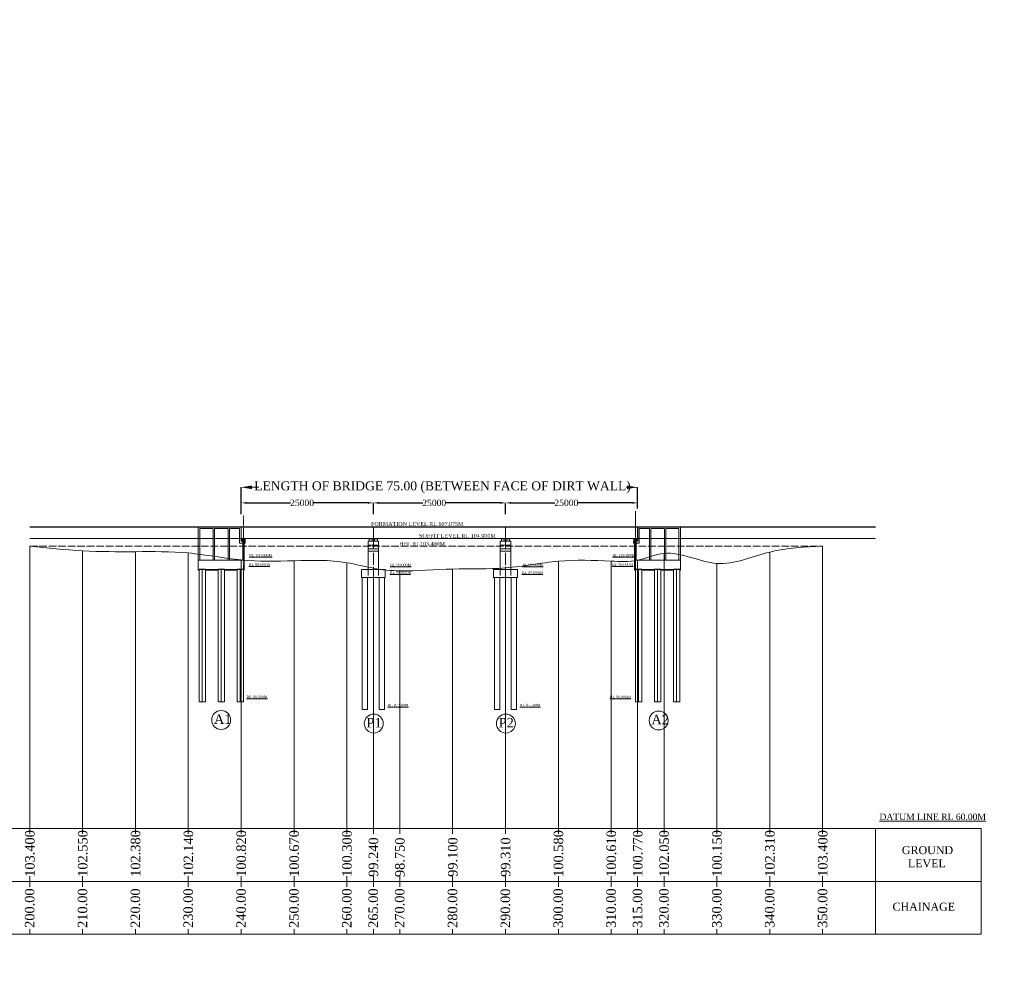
# Model space of a CAD drawing. Header units: millimetres. Extents: x -20950785 to 389010297, y -11535949 to 14056629.
# Tile 519 of 654: x 18580727 to 18766999, y -1792070 to -1612044. Entities that reach past the tile are written whole.
import ezdxf

# ---------------------------------------------------------------- set-up
doc = ezdxf.new("R2010")
doc.units = ezdxf.units.MM
doc.header["$LTSCALE"] = 60
doc.header["$MEASUREMENT"] = 0
doc.linetypes.add('ACAD_ISO02W100', pattern=[15, 12, -3])
doc.linetypes.add('CENTER2', pattern=[28.575, 19.05, -3.175, 3.175, -3.175])
doc.layers.add('TEXT', color=7, linetype='Continuous')
doc.dimstyles.get("Standard").update_dxf_attribs({"dimtxt": 400, "dimasz": 215, "dimexe": 0.18, "dimexo": 0.0625, "dimgap": 0.09, "dimtad": 0, "dimtih": 1, "dimtoh": 1, "dimdec": 0, "dimzin": 4, "dimdsep": 46, "dimtxsty": 'Standard', "dimblk": 'OPEN90', "dimcen": 0, "dimadec": 0, "dimazin": 1, "dimtfac": 1, "dimtdec": 0, "dimtix": 1, "dimtofl": 0, "dimtmove": 0, "dimatfit": 3, "dimldrblk": 'OPEN30', "dimfxl": 1, "dimtolj": 1, "dimtzin": 0, "dimarcsym": 0})

# ---------------------------------------------------------------- blocks, each defined once
blk = doc.blocks.new('*D3317')
at = {"color": 0, "linetype": 'Continuous', "lineweight": -2, "ltscale": 2, "transparency": 16777216}
for p, q in [((18622650, -1705574), (18622650, -1700508)), ((18697630, -1704491), (18697630, -1700508))]:
    blk.add_line(p, q, dxfattribs=at)
at = {"color": 0, "linetype": 'Continuous', "lineweight": 0, "ltscale": 2, "transparency": 16777216}
for p, q in [((18624650, -1700508), (18625968, -1700508)), ((18695630, -1700508), (18695465, -1700508))]:
    blk.add_line(p, q, dxfattribs=at)
at = {"color": 0, "linetype": 'Continuous', "lineweight": 9, "ltscale": 2, "transparency": 16777216}
for points in [[(18624650, -1700174), (18624650, -1700841), (18622650, -1700508)], [(18695630, -1700174), (18695630, -1700841), (18697630, -1700508)]]:
    blk.add_solid(points, dxfattribs=at)
at = {"layer": 'Defpoints', "color": 0, "linetype": 'Continuous', "lineweight": 9, "ltscale": 2, "transparency": 16777216}
for p in [(18697630, -1700508), (18622650, -1705574), (18697630, -1704492)]:
    blk.add_point(p, dxfattribs=at)
at = {"color": 0, "linetype": 'Continuous', "lineweight": 9, "ltscale": 2, "transparency": 16777216, "insert": (18660716, -1700508), "char_height": 2000, "attachment_point": 5}
blk.add_mtext('\\A1;{\\fTimes New Roman|b0|i0|c0|p18;\\H0.85x;\\C256;LENGTH OF BRIDGE 75.00 (BETWEEN FACE OF DIRT WALL)}', dxfattribs=at)
blk = doc.blocks.new('*D3318')
at = {"color": 0, "linetype": 'Continuous', "lineweight": -2, "ltscale": 2, "transparency": 16777216}
for p, q in [((18647650, -1705574), (18647650, -1703456)), ((18648650, -1703456), (18656986, -1703456)), ((18671650, -1703456), (18661315, -1703456)), ((18672650, -1704922), (18672650, -1703456))]:
    blk.add_line(p, q, dxfattribs=at)
at = {"color": 0, "linetype": 'Continuous', "lineweight": 9, "ltscale": 2, "transparency": 16777216}
for points in [[(18648650, -1703289), (18648650, -1703623), (18647650, -1703456)], [(18671650, -1703289), (18671650, -1703623), (18672650, -1703456)]]:
    blk.add_solid(points, dxfattribs=at)
at = {"layer": 'Defpoints', "color": 0, "linetype": 'Continuous', "lineweight": 9, "ltscale": 2, "transparency": 16777216}
for p in [(18672650, -1703456), (18647650, -1705574), (18672650, -1704923)]:
    blk.add_point(p, dxfattribs=at)
at = {"color": 0, "linetype": 'Continuous', "lineweight": 9, "ltscale": 2, "transparency": 16777216, "insert": (18659150, -1703456), "char_height": 1000, "attachment_point": 5}
blk.add_mtext('\\A1;{\\fTimes New Roman|b0|i0|c0|p18;\\H1.2x;\\C256;25000 }', dxfattribs=at)
blk = doc.blocks.new('*D3319')
at = {"color": 0, "linetype": 'Continuous', "lineweight": -2, "ltscale": 2, "transparency": 16777216}
for p, q in [((18672650, -1705574), (18672650, -1703456)), ((18673650, -1703456), (18681986, -1703456)), ((18696630, -1703456), (18686315, -1703456)), ((18697630, -1704491), (18697630, -1703456))]:
    blk.add_line(p, q, dxfattribs=at)
at = {"color": 0, "linetype": 'Continuous', "lineweight": 9, "ltscale": 2, "transparency": 16777216}
for points in [[(18673650, -1703289), (18673650, -1703623), (18672650, -1703456)], [(18696630, -1703289), (18696630, -1703623), (18697630, -1703456)]]:
    blk.add_solid(points, dxfattribs=at)
at = {"layer": 'Defpoints', "color": 0, "linetype": 'Continuous', "lineweight": 9, "ltscale": 2, "transparency": 16777216}
for p in [(18697630, -1703456), (18672650, -1705574), (18697630, -1704492)]:
    blk.add_point(p, dxfattribs=at)
at = {"color": 0, "linetype": 'Continuous', "lineweight": 9, "ltscale": 2, "transparency": 16777216, "insert": (18684150, -1703456), "char_height": 1000, "attachment_point": 5}
blk.add_mtext('\\A1;{\\fTimes New Roman|b0|i0|c0|p18;\\H1.2x;\\C256;25000 }', dxfattribs=at)
blk = doc.blocks.new('*D3320')
at = {"color": 0, "linetype": 'Continuous', "lineweight": -2, "ltscale": 2, "transparency": 16777216}
for p, q in [((18622650, -1705574), (18622650, -1703456)), ((18623650, -1703456), (18631986, -1703456)), ((18646650, -1703456), (18636315, -1703456)), ((18647650, -1704922), (18647650, -1703456))]:
    blk.add_line(p, q, dxfattribs=at)
at = {"color": 0, "linetype": 'Continuous', "lineweight": 9, "ltscale": 2, "transparency": 16777216}
for points in [[(18623650, -1703289), (18623650, -1703623), (18622650, -1703456)], [(18646650, -1703289), (18646650, -1703623), (18647650, -1703456)]]:
    blk.add_solid(points, dxfattribs=at)
at = {"layer": 'Defpoints', "color": 0, "linetype": 'Continuous', "lineweight": 9, "ltscale": 2, "transparency": 16777216}
for p in [(18647650, -1703456), (18622650, -1705574), (18647650, -1704923)]:
    blk.add_point(p, dxfattribs=at)
at = {"color": 0, "linetype": 'Continuous', "lineweight": 9, "ltscale": 2, "transparency": 16777216, "insert": (18634150, -1703456), "char_height": 1000, "attachment_point": 5}
blk.add_mtext('\\A1;{\\fTimes New Roman|b0|i0|c0|p18;\\H1.2x;\\C256;25000 }', dxfattribs=at)

msp = doc.modelspace()

# ---------------------------------------------------------------- hatches: boundary and pattern name
at = {"linetype": 'Continuous', "lineweight": 9, "ltscale": 2}
h = msp.add_hatch(dxfattribs=at)
h.set_pattern_fill('ANSI31')
h.set_pattern_definition([(45, (6552880.32514, 7491.11486), (-0.0883883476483, 0.0883883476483), [])])
h.paths.add_polyline_path([(18623060.5, -1710170.32), (18622885.5, -1710170.32), (18622885.5, -1710250.32), (18623060.5, -1710250.32)])
h.paths.add_polyline_path([(18623235.5, -1710170.32), (18623060.5, -1710170.32), (18623060.5, -1710250.32), (18623235.5, -1710250.32)])
h = msp.add_hatch(dxfattribs=at)
h.set_pattern_fill('ANSI31')
h.set_pattern_definition([(45, (8299515.49988, -642763.39355), (-0.0883883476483, 0.0883883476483), [])])
h.paths.add_polyline_path([(18647305.5, -1710170.32), (18646955.5, -1710170.32), (18646955.5, -1710250.32), (18647305.5, -1710250.32)])
h = msp.add_hatch(dxfattribs=at)
h.set_pattern_fill('ANSI31')
h.set_pattern_definition([(45, (8300515.49988, -642763.39355), (-0.0883883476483, 0.0883883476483), [])])
h.paths.add_polyline_path([(18648305.5, -1710170.32), (18647955.5, -1710170.32), (18647955.5, -1710250.32), (18648305.5, -1710250.32)])
h = msp.add_hatch(dxfattribs=at)
h.set_pattern_fill('ANSI31')
h.set_pattern_definition([(45, (8324515.49988, -642763.39355), (-0.0883883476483, 0.0883883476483), [])])
h.paths.add_polyline_path([(18672305.5, -1710170.32), (18671955.5, -1710170.32), (18671955.5, -1710250.32), (18672305.5, -1710250.32)])
h = msp.add_hatch(dxfattribs=at)
h.set_pattern_fill('ANSI31')
h.set_pattern_definition([(45, (8325515.49988, -642763.39355), (-0.0883883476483, 0.0883883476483), [])])
h.paths.add_polyline_path([(18673305.5, -1710170.32), (18672955.5, -1710170.32), (18672955.5, -1710250.32), (18673305.5, -1710250.32)])
h = msp.add_hatch(dxfattribs=at)
h.set_pattern_fill('ANSI31')
h.set_pattern_definition([(45, (6627020.32514, 7491.11486), (-0.0883883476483, 0.0883883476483), [])])
h.paths.add_polyline_path([(18697200.5, -1710170.32), (18697375.5, -1710170.32), (18697375.5, -1710250.32), (18697200.5, -1710250.32)])
h.paths.add_polyline_path([(18697025.5, -1710170.32), (18697200.5, -1710170.32), (18697200.5, -1710250.32), (18697025.5, -1710250.32)])
at = {"linetype": 'Continuous', "lineweight": 9}
h = msp.add_hatch(dxfattribs=at)
h.set_pattern_fill('AR-CONC', scale=25, style=0)
h.set_pattern_definition([(50, (18604488.47, -1760123.35), (179.31505, -15.68803), [18.75, -206.25]), (355, (18604488.47, -1760123.35), (-34.6878, 188.048), [15, -165]), (100.4514, (18604503.42, -1760124.66), (144.62735, 172.3599), [15.93505, -175.2855]), (46.1842, (18604488.47, -1760073.35), (266.8103, -41.3798), [28.125, -309.375]), (96.6356, (18604510.7, -1760076.8), (233.6657, 243.5295), [23.9026, -262.9282]), (351.1842, (18604488.47, -1760073.35), (233.6655, 243.5297), [22.5, -247.5]), (21, (18604513.47, -1760085.85), (149.22676, -100.6547), [18.75, -206.25]), (326, (18604513.47, -1760085.85), (60.8288, 181.2875), [15, -165]), (71.4514, (18604525.91, -1760094.24), (210.05566, 80.6326), [15.93505, -175.2855]), (37.5, (18604488.47, -1760123.35), (3.03996, 83.22346), [0, -163, 0, -167.5, 0, -165.625]), (7.5, (18604488.47, -1760123.35), (65.76738, 98.60293), [0, -95.5, 0, -159.25, 0, -63.125]), (327.5, (18604432.72, -1760123.35), (133.45561, -5.63872), [0, -62.5, 0, -195, 0, -258.75]), (317.5, (18604407.72, -1760123.35), (145.79654, 25.02625), [0, -81.25, 0, -129.5, 0, -183.75])])
h.paths.add_polyline_path([(18618260.5, -1716070.32), (18615860.5, -1716070.32), (18615860.5, -1716170.32), (18618260.5, -1716170.32)])
h.paths.add_polyline_path([(18614660.5, -1716070.32), (18614510.5, -1716070.32), (18614510.5, -1716170.32), (18614660.5, -1716170.32)])
h.paths.add_polyline_path([(18621860.5, -1716070.32), (18619460.5, -1716070.32), (18619460.5, -1716170.32), (18621860.5, -1716170.32)])
h.paths.add_polyline_path([(18623210.5, -1716070.32), (18623060.5, -1716070.32), (18623060.5, -1716170.32), (18623210.5, -1716170.32)])
h = msp.add_hatch(dxfattribs=at)
h.set_pattern_fill('AR-CONC', scale=25, style=0)
h.set_pattern_definition([(50, (18640599.47, -1760123.35), (179.31505, -15.68803), [18.75, -206.25]), (355, (18640599.47, -1760123.35), (-34.68783, 188.04803), [15, -165]), (100.4514, (18640614.42, -1760124.66), (144.62735, 172.3599), [15.93505, -175.28553]), (46.1842, (18640599.47, -1760073.35), (266.81026, -41.37975), [28.125, -309.375]), (96.6356, (18640621.7, -1760076.8), (233.6657, 243.5295), [23.9026, -262.92825]), (351.1842, (18640599.47, -1760073.35), (233.6655, 243.52965), [22.5, -247.5]), (21, (18640624.47, -1760085.85), (149.22676, -100.65472), [18.75, -206.25]), (326, (18640624.47, -1760085.85), (60.82883, 181.2875), [15, -165]), (71.4514, (18640636.91, -1760094.24), (210.05566, 80.63262), [15.93505, -175.28553]), (37.5, (18640599.47, -1760123.35), (3.039964, 83.223463), [0, -163, 0, -167.5, 0, -165.625]), (7.5, (18640599.47, -1760123.35), (65.76738, 98.60293), [0, -95.5, 0, -159.25, 0, -63.125]), (327.5, (18640543.72, -1760123.35), (133.45561, -5.63872), [0, -62.5, 0, -195, 0, -258.75]), (317.5, (18640518.72, -1760123.35), (145.79654, 25.02625), [0, -81.25, 0, -129.5, 0, -183.75])])
h.paths.add_polyline_path([(18702000.5, -1716070.32), (18704400.5, -1716070.32), (18704400.5, -1716170.32), (18702000.5, -1716170.32)])
h.paths.add_polyline_path([(18705600.5, -1716070.32), (18705750.5, -1716070.32), (18705750.5, -1716170.32), (18705600.5, -1716170.32)])
h.paths.add_polyline_path([(18698400.5, -1716070.32), (18700800.5, -1716070.32), (18700800.5, -1716170.32), (18698400.5, -1716170.32)])
h.paths.add_polyline_path([(18697050.5, -1716070.32), (18697200.5, -1716070.32), (18697200.5, -1716170.32), (18697050.5, -1716170.32)])

# ---------------------------------------------------------------- linework, layer by layer
at = {"linetype": 'CENTER2', "lineweight": 9}
for p, q in [((18623060.5, -1726515.82), (18623060.5, -1705851.39)), ((18623060.5, -1726615.82), (18623060.5, -1705951.39)), ((18697200.5, -1725715.82), (18697200.5, -1705051.39)), ((18697200.5, -1725815.82), (18697200.5, -1705151.39)), ((18697200.5, -1726515.82), (18697200.5, -1705851.39)), ((18697200.5, -1726615.82), (18697200.5, -1705951.39))]:
    msp.add_line(p, q, dxfattribs=at)
at = {"color": 7, "lineweight": 9, "ltscale": 2}
for p, q in [((18582630.5, -1707995.32), (18742630.5, -1707995.32)), ((18582630.5, -1708070.32), (18742630.5, -1708070.32)), ((18582630.5, -1710170.32), (18742630.5, -1710170.32))]:
    msp.add_line(p, q, dxfattribs=at)
at = {"color": 7, "linetype": 'Continuous', "lineweight": 9}
for p, q in [((18622610.5, -1707995.32), (18614510.5, -1707995.32)), ((18614510.5, -1708070.32), (18614510.5, -1713370.32)), ((18614510.5, -1714270.32), (18614510.5, -1708070.32)), ((18622310.5, -1708070.32), (18614510.5, -1708070.32)), ((18622610.5, -1708070.32), (18622310.5, -1708070.32)), ((18622610.5, -1708070.32), (18622610.5, -1707995.32)), ((18622610.5, -1710670.32), (18622610.5, -1708067.15)), ((18622630.5, -1708070.32), (18622630.5, -1707995.32)), ((18622650.5, -1708070.32), (18622650.5, -1707995.32)), ((18697610.5, -1708070.32), (18697610.5, -1707995.32)), ((18697630.5, -1708070.32), (18697630.5, -1707995.32)), ((18697650.5, -1708070.32), (18697650.5, -1707995.32)), ((18697650.5, -1707995.32), (18705750.5, -1707995.32)), ((18697650.5, -1710670.32), (18697650.5, -1708067.15)), ((18697650.5, -1708070.32), (18697950.5, -1708070.32)), ((18697950.5, -1708070.32), (18705750.5, -1708070.32)), ((18705750.5, -1708070.32), (18705750.5, -1713370.32)), ((18705750.5, -1714270.32), (18705750.5, -1708070.32)), ((18617310.5, -1708320.32), (18614810.5, -1708320.32)), ((18614810.5, -1714270.32), (18614810.5, -1708320.32)), ((18614810.5, -1709382.15), (18614810.5, -1708370.32)), ((18617310.5, -1714270.32), (18617310.5, -1708320.32)), ((18620160.5, -1708320.32), (18617560.5, -1708320.32)), ((18617560.5, -1714270.32), (18617560.5, -1708320.32)), ((18620160.5, -1714270.32), (18620160.5, -1708320.32)), ((18622310.5, -1708320.32), (18620410.5, -1708320.32)), ((18620410.5, -1714270.32), (18620410.5, -1708320.32)), ((18622310.5, -1708320.32), (18622310.5, -1711070.32)), ((18697950.5, -1708320.32), (18699850.5, -1708320.32)), ((18697950.5, -1708320.32), (18697950.5, -1711070.32)), ((18699850.5, -1714270.32), (18699850.5, -1708320.32)), ((18700100.5, -1708320.32), (18702700.5, -1708320.32)), ((18700100.5, -1714270.32), (18700100.5, -1708320.32)), ((18702700.5, -1714270.32), (18702700.5, -1708320.32)), ((18702950.5, -1708320.32), (18705450.5, -1708320.32)), ((18702950.5, -1714270.32), (18702950.5, -1708320.32)), ((18705450.5, -1714270.32), (18705450.5, -1708320.32)), ((18705450.5, -1709382.15), (18705450.5, -1708370.32)), ((18623410.5, -1711070.32), (18622310.5, -1711070.32)), ((18622610.5, -1710670.32), (18622985.5, -1710670.32)), ((18623360.5, -1710250.32), (18622760.5, -1710250.32)), ((18622760.5, -1710250.32), (18622760.5, -1710670.32)), ((18622910.5, -1714270.32), (18622910.5, -1710170.32)), ((18622985.5, -1710670.32), (18623410.5, -1710670.32)), ((18623210.5, -1711970.32), (18623210.5, -1710170.32)), ((18623210.5, -1714300.35), (18623210.5, -1710170.32)), ((18623360.5, -1710670.32), (18623360.5, -1710250.32)), ((18623410.5, -1710670.32), (18623410.5, -1711070.32)), ((18697275.5, -1710670.32), (18696850.5, -1710670.32)), ((18696850.5, -1710670.32), (18696850.5, -1711070.32)), ((18696850.5, -1711070.32), (18697950.5, -1711070.32)), ((18696900.5, -1710670.32), (18696900.5, -1710250.32)), ((18696900.5, -1710250.32), (18697500.5, -1710250.32)), ((18697050.5, -1714270.32), (18697050.5, -1710170.32)), ((18697050.5, -1714270.32), (18697050.5, -1710170.32)), ((18697650.5, -1710670.32), (18697275.5, -1710670.32)), ((18697350.5, -1714270.32), (18697350.5, -1710170.32)), ((18697500.5, -1710250.32), (18697500.5, -1710670.32)), ((18623210.5, -1714270.32), (18614510.5, -1714270.32)), ((18614510.5, -1716070.32), (18614510.5, -1714270.32)), ((18697050.5, -1714270.32), (18705750.5, -1714270.32)), ((18705750.5, -1716070.32), (18705750.5, -1714270.32)), ((18623210.5, -1716070.32), (18614510.5, -1716070.32)), ((18614660.5, -1716070.32), (18614510.5, -1716070.32)), ((18614510.5, -1716070.32), (18614510.5, -1716108.42)), ((18615860.5, -1716020.32), (18614660.5, -1716020.32)), ((18614660.5, -1741070.32), (18614660.5, -1716020.32)), ((18615860.5, -1741070.32), (18615860.5, -1716020.32)), ((18618260.5, -1716170.32), (18615860.5, -1716170.32)), ((18619460.5, -1716020.32), (18618260.5, -1716020.32)), ((18618860.5, -1720920.32), (18618860.5, -1716070.32)), ((18619460.5, -1716020.32), (18619460.5, -1716130.34)), ((18619460.5, -1741070.32), (18619460.5, -1716070.32)), ((18621860.5, -1716170.32), (18619460.5, -1716170.32)), ((18623060.5, -1716020.32), (18621860.5, -1716020.32)), ((18621860.5, -1741070.32), (18621860.5, -1716020.32)), ((18623060.5, -1741070.32), (18623060.5, -1716020.32)), ((18623210.5, -1716170.32), (18623060.5, -1716170.32)), ((18623210.5, -1716070.32), (18623210.5, -1716170.32)), ((18697050.5, -1716070.32), (18697050.5, -1716170.32)), ((18697050.5, -1716070.32), (18705750.5, -1716070.32)), ((18697050.5, -1716170.32), (18697200.5, -1716170.32)), ((18697200.5, -1716020.32), (18698400.5, -1716020.32)), ((18697200.5, -1741070.32), (18697200.5, -1716020.32)), ((18698400.5, -1741070.32), (18698400.5, -1716020.32)), ((18698400.5, -1716170.32), (18700800.5, -1716170.32)), ((18700800.5, -1716020.32), (18702000.5, -1716020.32)), ((18700800.5, -1716020.32), (18700800.5, -1716130.34)), ((18700800.5, -1741070.32), (18700800.5, -1716070.32)), ((18701400.5, -1720920.32), (18701400.5, -1716070.32)), ((18702000.5, -1716170.32), (18704400.5, -1716170.32)), ((18704400.5, -1716020.32), (18705600.5, -1716020.32)), ((18704400.5, -1741070.32), (18704400.5, -1716020.32)), ((18705600.5, -1741070.32), (18705600.5, -1716020.32)), ((18705600.5, -1716070.32), (18705750.5, -1716070.32)), ((18705750.5, -1716070.32), (18705750.5, -1716108.42)), ((18614660.5, -1741070.32), (18615860.5, -1741070.32)), ((18618260.5, -1741070.32), (18619460.5, -1741070.32)), ((18621860.5, -1741070.32), (18623060.5, -1741070.32)), ((18697200.5, -1741070.32), (18698400.5, -1741070.32)), ((18700800.5, -1741070.32), (18702000.5, -1741070.32)), ((18704400.5, -1741070.32), (18705600.5, -1741070.32))]:
    msp.add_line(p, q, dxfattribs=at)
at = {"color": 7, "linetype": 'Continuous', "lineweight": 9, "ltscale": 2}
for p, q in [((18622630.5, -1710170.32), (18622630.5, -1708070.32)), ((18622630.5, -1710170.32), (18622630.5, -1708070.32)), ((18622650.5, -1710170.32), (18622650.5, -1708070.32)), ((18647610.5, -1708070.32), (18647610.5, -1707995.32)), ((18647630.5, -1710170.32), (18647630.5, -1708070.32)), ((18647650.5, -1708070.32), (18647650.5, -1707995.32)), ((18672610.5, -1708070.32), (18672610.5, -1707995.32)), ((18672630.5, -1710170.32), (18672630.5, -1708070.32)), ((18672650.5, -1708070.32), (18672650.5, -1707995.32)), ((18697610.5, -1710170.32), (18697610.5, -1708070.32)), ((18697630.5, -1710170.32), (18697630.5, -1708070.32)), ((18582630.5, -1765070.32), (18582630.5, -1711670.32)), ((18622885.5, -1710170.32), (18623235.5, -1710170.32)), ((18622885.5, -1710170.32), (18622885.5, -1710250.32)), ((18623235.5, -1710170.32), (18623235.5, -1710250.32)), ((18646855.5, -1710250.32), (18647405.5, -1710250.32)), ((18646955.5, -1710250.32), (18646955.5, -1710170.32)), ((18646955.5, -1710170.32), (18648305.5, -1710170.32)), ((18647855.5, -1710250.32), (18648405.5, -1710250.32)), ((18647955.5, -1710250.32), (18647955.5, -1710170.32)), ((18671855.5, -1710250.32), (18672405.5, -1710250.32)), ((18671955.5, -1710250.32), (18671955.5, -1710170.32)), ((18671955.5, -1710170.32), (18673305.5, -1710170.32)), ((18672855.5, -1710250.32), (18673405.5, -1710250.32)), ((18672955.5, -1710250.32), (18672955.5, -1710170.32)), ((18697375.5, -1710170.32), (18697025.5, -1710170.32)), ((18697025.5, -1710170.32), (18697025.5, -1710250.32)), ((18697375.5, -1710170.32), (18697375.5, -1710250.32)), ((18732630.5, -1765070.32), (18732630.5, -1711670.32)), ((18592630.5, -1765070.32), (18592630.5, -1712520.32)), ((18602630.5, -1765070.32), (18602630.5, -1712690.32)), ((18612630.5, -1765070.32), (18612630.5, -1712930.32)), ((18646630.5, -1717170.32), (18646630.5, -1712170.32)), ((18648630.5, -1717170.32), (18648630.5, -1712170.32)), ((18671630.5, -1717170.32), (18671630.5, -1712170.32)), ((18673630.5, -1717170.32), (18673630.5, -1712170.32)), ((18702630.5, -1765070.32), (18702630.5, -1713020.32)), ((18722630.5, -1765070.32), (18722630.5, -1712760.32)), ((18622630.5, -1765070.32), (18622630.5, -1714250.32)), ((18623210.5, -1714270.32), (18623210.5, -1716070.32)), ((18632630.5, -1765070.32), (18632630.5, -1714400.32)), ((18642630.5, -1765070.32), (18642630.5, -1714770.32)), ((18682630.5, -1765070.32), (18682630.5, -1714490.32)), ((18692630.5, -1765070.32), (18692630.5, -1714460.32)), ((18697050.5, -1714270.32), (18697050.5, -1716070.32)), ((18697630.5, -1765070.32), (18697630.5, -1714300.32)), ((18712630.5, -1765070.32), (18712630.5, -1714920.32)), ((18614510.5, -1716170.32), (18614510.5, -1716070.32)), ((18614660.5, -1716170.32), (18614510.5, -1716170.32)), ((18645380.5, -1716070.32), (18649880.5, -1716070.32)), ((18647630.5, -1765070.32), (18647630.5, -1715830.32)), ((18652630.5, -1765070.32), (18652630.5, -1716320.32)), ((18662630.5, -1765070.32), (18662630.5, -1715970.32)), ((18670380.5, -1716070.32), (18674880.5, -1716070.32)), ((18672630.5, -1765070.32), (18672630.5, -1715760.32)), ((18705600.5, -1716170.32), (18705750.5, -1716170.32)), ((18705750.5, -1716170.32), (18705750.5, -1716070.32)), ((18645380.5, -1717570.32), (18649880.5, -1717570.32)), ((18670380.5, -1717570.32), (18674880.5, -1717570.32)), ((18645530.5, -1742570.32), (18646530.5, -1742570.32)), ((18648730.5, -1742570.32), (18649730.5, -1742570.32)), ((18670530.5, -1742570.32), (18671530.5, -1742570.32)), ((18673730.5, -1742570.32), (18674730.5, -1742570.32)), ((18572630.5, -1765070.32), (18602630.5, -1765070.32)), ((18582630.5, -1765070.32), (18582630.5, -1766070.32)), ((18592630.5, -1765070.32), (18592630.5, -1766070.32)), ((18602630.5, -1765070.32), (18622630.5, -1765070.32)), ((18602630.5, -1765070.32), (18602630.5, -1766070.32)), ((18612630.5, -1765070.32), (18612630.5, -1766070.32)), ((18622630.5, -1765070.32), (18642630.5, -1765070.32)), ((18622630.5, -1765070.32), (18622630.5, -1766070.32)), ((18632630.5, -1765070.32), (18632630.5, -1766070.32)), ((18642630.5, -1765070.32), (18662630.5, -1765070.32)), ((18642630.5, -1765070.32), (18642630.5, -1766070.32)), ((18647630.5, -1765070.32), (18647630.5, -1766070.32)), ((18652630.5, -1765070.32), (18652630.5, -1766070.32)), ((18662630.5, -1765070.32), (18682630.5, -1765070.32)), ((18662630.5, -1765070.32), (18662630.5, -1766070.32)), ((18672630.5, -1765070.32), (18672630.5, -1766070.32)), ((18682630.5, -1765070.32), (18702630.5, -1765070.32)), ((18682630.5, -1765070.32), (18682630.5, -1766070.32)), ((18692630.5, -1765070.32), (18692630.5, -1766070.32)), ((18697630.5, -1765070.32), (18697630.5, -1766070.32)), ((18702630.5, -1765070.32), (18722630.5, -1765070.32)), ((18702630.5, -1765070.32), (18702630.5, -1766070.32)), ((18712630.5, -1765070.32), (18712630.5, -1766070.32)), ((18722630.5, -1765070.32), (18722630.5, -1766070.32)), ((18722630.5, -1765070.32), (18742630.5, -1765070.32)), ((18732630.5, -1765070.32), (18732630.5, -1766070.32)), ((18742630.5, -1765070.32), (18742630.5, -1766070.32)), ((18742630.5, -1765070.32), (18762630.5, -1765070.32)), ((18742630.5, -1765070.32), (18762630.5, -1765070.32)), ((18742630.5, -1785070.32), (18742630.5, -1765070.32)), ((18762630.5, -1765070.32), (18762630.5, -1785070.32)), ((18552630.5, -1775070.32), (18762630.5, -1775070.32)), ((18582630.5, -1774070.32), (18582630.5, -1776070.32)), ((18592630.5, -1774070.32), (18592630.5, -1776070.32)), ((18612630.5, -1774070.32), (18612630.5, -1776070.32)), ((18622630.5, -1774070.32), (18622630.5, -1776070.32)), ((18632630.5, -1774070.32), (18632630.5, -1776070.32)), ((18642630.5, -1774070.32), (18642630.5, -1776070.32)), ((18647630.5, -1774070.32), (18647630.5, -1776070.32)), ((18652630.5, -1774070.32), (18652630.5, -1776070.32)), ((18662630.5, -1774070.32), (18662630.5, -1776070.32)), ((18672630.5, -1774070.32), (18672630.5, -1776070.32)), ((18682630.5, -1774070.32), (18682630.5, -1776070.32)), ((18692630.5, -1774070.32), (18692630.5, -1776070.32)), ((18697630.5, -1774070.32), (18697630.5, -1776070.32)), ((18702630.5, -1774070.32), (18702630.5, -1776070.32)), ((18712630.5, -1774070.32), (18712630.5, -1776070.32)), ((18722630.5, -1774070.32), (18722630.5, -1776070.32)), ((18732630.5, -1774070.32), (18732630.5, -1776070.32)), ((18742630.5, -1774070.32), (18742630.5, -1776070.32)), ((18742630.5, -1775070.32), (18762630.5, -1775070.32)), ((18582630.5, -1784070.32), (18582630.5, -1785070.32)), ((18592630.5, -1784070.32), (18592630.5, -1785070.32)), ((18602630.5, -1784070.32), (18602630.5, -1785070.32)), ((18612630.5, -1784070.32), (18612630.5, -1785070.32)), ((18622630.5, -1784070.32), (18622630.5, -1785070.32)), ((18632630.5, -1784070.32), (18632630.5, -1785070.32)), ((18642630.5, -1784070.32), (18642630.5, -1785070.32)), ((18647630.5, -1784070.32), (18647630.5, -1785070.32)), ((18652630.5, -1784070.32), (18652630.5, -1785070.32)), ((18662630.5, -1784070.32), (18662630.5, -1785070.32)), ((18672630.5, -1784070.32), (18672630.5, -1785070.32)), ((18682630.5, -1784070.32), (18682630.5, -1785070.32)), ((18692630.5, -1784070.32), (18692630.5, -1785070.32)), ((18697630.5, -1784070.32), (18697630.5, -1785070.32)), ((18702630.5, -1784070.32), (18702630.5, -1785070.32)), ((18712630.5, -1784070.32), (18712630.5, -1785070.32)), ((18722630.5, -1784070.32), (18722630.5, -1785070.32)), ((18732630.5, -1784070.32), (18732630.5, -1785070.32)), ((18742630.5, -1784070.32), (18742630.5, -1785070.32)), ((18602630.5, -1785070.32), (18572630.5, -1785070.32)), ((18622630.5, -1785070.32), (18602630.5, -1785070.32)), ((18642630.5, -1785070.32), (18622630.5, -1785070.32)), ((18662630.5, -1785070.32), (18642630.5, -1785070.32)), ((18682630.5, -1785070.32), (18662630.5, -1785070.32)), ((18702630.5, -1785070.32), (18682630.5, -1785070.32)), ((18722630.5, -1785070.32), (18702630.5, -1785070.32)), ((18742630.5, -1785070.32), (18722630.5, -1785070.32)), ((18752630.5, -1785070.32), (18732630.5, -1785070.32)), ((18762630.5, -1785070.32), (18742630.5, -1785070.32))]:
    msp.add_line(p, q, dxfattribs=at)
at = {"color": 7, "linetype": 'ACAD_ISO02W100', "lineweight": 9, "ltscale": 2}
msp.add_line((18582630.5, -1711670.32), (18732630.5, -1711670.32), dxfattribs=at)
at = {"linetype": 'Continuous', "lineweight": 9}
for p, q in [((18646630.5, -1710670.32), (18648630.5, -1710670.32)), ((18646630.5, -1712170.32), (18646630.5, -1710670.32)), ((18646630.5, -1711470.32), (18648630.5, -1711470.32)), ((18646855.5, -1710670.32), (18646855.5, -1710250.32)), ((18647305.5, -1710250.32), (18647305.5, -1710170.32)), ((18647405.5, -1710670.32), (18647405.5, -1710250.32)), ((18647855.5, -1710670.32), (18647855.5, -1710250.32)), ((18648305.5, -1710250.32), (18648305.5, -1710170.32)), ((18648405.5, -1710670.32), (18648405.5, -1710250.32)), ((18648630.5, -1712170.32), (18648630.5, -1710670.32)), ((18671630.5, -1710670.32), (18673630.5, -1710670.32)), ((18671630.5, -1712170.32), (18671630.5, -1710670.32)), ((18671630.5, -1711470.32), (18673630.5, -1711470.32)), ((18671855.5, -1710670.32), (18671855.5, -1710250.32)), ((18672305.5, -1710250.32), (18672305.5, -1710170.32)), ((18672405.5, -1710670.32), (18672405.5, -1710250.32)), ((18672855.5, -1710670.32), (18672855.5, -1710250.32)), ((18673305.5, -1710250.32), (18673305.5, -1710170.32)), ((18673405.5, -1710670.32), (18673405.5, -1710250.32)), ((18673630.5, -1712170.32), (18673630.5, -1710670.32)), ((18646630.5, -1712170.32), (18648630.5, -1712170.32)), ((18646630.5, -1712570.32), (18648630.5, -1712570.32)), ((18671630.5, -1712170.32), (18673630.5, -1712170.32)), ((18671630.5, -1712570.32), (18673630.5, -1712570.32)), ((18645380.5, -1717570.32), (18645380.5, -1716070.32)), ((18649880.5, -1717570.32), (18649880.5, -1716070.32)), ((18670380.5, -1717570.32), (18670380.5, -1716070.32)), ((18674880.5, -1717570.32), (18674880.5, -1716070.32)), ((18645530.5, -1742570.32), (18645530.5, -1717570.32)), ((18646530.5, -1742570.32), (18646530.5, -1717570.32)), ((18648730.5, -1742570.32), (18648730.5, -1717570.32)), ((18649730.5, -1742570.32), (18649730.5, -1717570.32)), ((18670530.5, -1742570.32), (18670530.5, -1717570.32)), ((18671530.5, -1742570.32), (18671530.5, -1717570.32)), ((18673730.5, -1742570.32), (18673730.5, -1717570.32)), ((18674730.5, -1742570.32), (18674730.5, -1717570.32))]:
    msp.add_line(p, q, dxfattribs=at)
at = {"linetype": 'CENTER2', "lineweight": 9, "ltscale": 2}
for p, q in [((18647630.5, -1710170.32), (18647630.5, -1712170.32)), ((18672630.5, -1710170.32), (18672630.5, -1712170.32)), ((18647630.5, -1712885.34), (18647630.5, -1724400.13)), ((18672630.5, -1712885.34), (18672630.5, -1724400.13))]:
    msp.add_line(p, q, dxfattribs=at)
at = {"color": 7, "linetype": 'Continuous', "lineweight": 9, "ltscale": 20}
for p, q in [((18618260.5, -1741070.32), (18618260.5, -1716020.32)), ((18702000.5, -1741070.32), (18702000.5, -1716020.32))]:
    msp.add_line(p, q, dxfattribs=at)
at = {"color": 7, "linetype": 'Continuous', "lineweight": 9, "ltscale": 2}
for centre in [(18618844, -1744530.69), (18647707.5, -1745203.01), (18672707.5, -1745203.01), (18701607.5, -1744619.19)]:
    msp.add_circle(centre, 1791.87, dxfattribs=at)
msp.add_open_spline([(18582630.5, -1711670.32), (18585961.34, -1712007.46), (18592611.54, -1712680.58), (18602626.2, -1712725.07), (18612686.5, -1712560.56), (18622577.74, -1714627.28), (18632616.53, -1714419.53), (18641075.35, -1714149.42), (18647573.86, -1715981.01), (18654294.98, -1716573.12), (18662619.54, -1715724.03), (18672683.7, -1716185.17), (18682582.37, -1714087.95), (18690943.54, -1714361.51), (18697728.79, -1714715.46), (18704203.33, -1711665.72), (18712697.52, -1716702.17), (18722519.6, -1712070.1), (18729279.23, -1711802.83), (18732630.5, -1711670.32)], degree=3, knots=[0, 0, 0, 0, 10036.059983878, 20037.504879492, 30040.384464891, 40127.128240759, 50128.253177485, 60135.095836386, 65246.220957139, 70270.173584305, 80276.296709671, 90278.501466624, 100358.823882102, 110358.868882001, 115361.428226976, 120522.668388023, 130701.568132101, 140932.188836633, 150991.4184294, 150991.4184294, 150991.4184294, 150991.4184294], dxfattribs=at)
at = {"layer": 'TEXT', "color": 7, "linetype": 'Continuous', "lineweight": 9, "ltscale": 1000}
for p, q in [((18615260.5, -1741070.32), (18615260.5, -1716083.22)), ((18618860.5, -1741070.32), (18618860.5, -1716020.32)), ((18618860.5, -1741070.32), (18618860.5, -1716070.32)), ((18618860.5, -1741070.32), (18618860.5, -1716120.32)), ((18622435, -1741070.32), (18622435, -1716083.22)), ((18697800.5, -1741070.32), (18697800.5, -1716083.22)), ((18701400.5, -1741070.32), (18701400.5, -1716020.32)), ((18701400.5, -1741070.32), (18701400.5, -1716070.32)), ((18701400.5, -1741070.32), (18701400.5, -1716120.32)), ((18705000.5, -1741070.32), (18705000.5, -1716083.22))]:
    msp.add_line(p, q, dxfattribs=at)

# ---------------------------------------------------------------- texts
at = {"linetype": 'Continuous', "lineweight": 9, "attachment_point": 1}
for s, insert, char_height, width in [('\\pi7448.80773;{\\fTimes New Roman|b0|i0|c0|p18;\\LCertified that the boring details  shown are correct.}', (11996265.89, -1637530.04), 1915.15152, 72153.3279), ('\\pi7448.80773;{\\fTimes New Roman|b0|i0|c0|p18;\\LCertified that the boring details  shown are correct.}', (13354190.39, -1637530.04), 1915.15152, 72153.3279), ('\\pi7448.80773;{\\fTimes New Roman|b0|i0|c0|p18;\\LCertified that the boring details  shown are correct.}', (14580788.89, -1637530.04), 1915.15152, 72153.3279), ('\\pi10158.44613,t63131.39988;{\\fTimes New Roman|b0|i0|c0|p18;\\H1.1574x;\\L \\H1.35001x;ELEVATION OF \\P\\pi4046.73684,t57019.6906;ABUTMENT ELEMENT \\P\\pi14062.64478,t67035.59854;DIRECTION}', (12497583.67, -1697651.87), 1708.805, 49244.7449), ('{\\fTimes New Roman|b0|i0|c0|p18; \\H0.5x;\\LRL 100.800M}', (18623776.03, -1713126.38), 1000, 11580.8407), ('{\\fTimes New Roman|b0|i0|c0|p18; \\H0.5x;\\LRL 100.800M}', (18692505.37, -1713104.84), 1000, 11580.8407), ('{\\fTimes New Roman|b0|i0|c0|p18; \\H0.5x;\\LRL 99.000M}', (18623705.21, -1714885.9), 1000, 11580.8407), ('{\\fTimes New Roman|b0|i0|c0|p18; \\H0.5x;\\LRL 99.000M}', (18650446.03, -1714926.38), 1000, 11580.8407), ('{\\fTimes New Roman|b0|i0|c0|p18; \\H0.5x;\\LRL 99.000M}', (18675446.03, -1714926.38), 1000, 11580.8407), ('{\\fTimes New Roman|b0|i0|c0|p18; \\H0.5x;\\LRL 99.000M}', (18692434.55, -1714864.36), 1000, 11580.8407), ('{\\fTimes New Roman|b0|i0|c0|p18; \\H0.5x;\\LRL 97.500M}', (18650362.62, -1716382.5), 1000, 11580.8407), ('{\\fTimes New Roman|b0|i0|c0|p18; \\H0.5x;\\LRL 97.500M}', (18675362.62, -1716382.5), 1000, 11580.8407), ('{\\fTimes New Roman|b0|i0|c0|p18; \\H0.5x;\\LRL 90.000M}', (18623280.42, -1739943.59), 1000, 4708.5807), ('{\\fTimes New Roman|b0|i0|c0|p18; \\H0.5x;\\LRL 87.500M}', (18649950.42, -1741470.32), 1000, 4708.5807), ('{\\fTimes New Roman|b0|i0|c0|p18; \\H0.5x;\\LRL 87.500M}', (18674950.42, -1741470.32), 1000, 4708.5807), ('{\\fTimes New Roman|b0|i0|c0|p18; \\H0.5x;\\LRL 90.000M}', (18692009.76, -1739922.05), 1000, 4708.5807), ('\\pi7448.80773;{\\fTimes New Roman|b0|i0|c0|p18;\\LCertified that the boring details  shown are correct.}', (15409101.88, -1786309.28), 1915.15152, 72153.3279)]:
    msp.add_mtext(s, dxfattribs=dict(at, insert=insert, char_height=char_height, width=width))
at = {"linetype": 'Continuous', "lineweight": 9}
for s, insert, char_height, attachment_point in [('{\\fTimes New Roman|b0|i0|c0|p18;FORMATION LEVEL RL 107.075M}', (18647188.89, -1707442.51), 750, 4), ('{\\fTimes New Roman|b0|i0|c0|p18;SOFFIT LEVEL RL 104.900M}', (18656285.04, -1709700.95), 750, 4), ('{\\fTimes New Roman|b0|i0|c0|p18;HFL RL103.400M}', (18652523.65, -1711211.27), 750, 4), ('{\\fTimes New Roman|b0|i0|c0|p18;\\H1.2x;A1}', (18617474.49, -1743457.46), 1500, 1), ('{\\fTimes New Roman|b0|i0|c0|p18;\\H1.2x;P1}', (18646337.99, -1744129.78), 1500, 1), ('{\\fTimes New Roman|b0|i0|c0|p18;\\H1.2x;P2}', (18671337.99, -1744129.78), 1500, 1), ('{\\fTimes New Roman|b0|i0|c0|p18;\\H1.2x;A2}', (18700237.99, -1743545.96), 1500, 1), ('{\\fTimes New Roman|b0|i0|c0|p18;\\LDATUM LINE RL 60.00M}', (18743385.02, -1762251.09), 1200, 1), ('{\\fTimes New Roman|b0|i0|c0|p18;GROUND\\P  LEVEL}', (18747624.67, -1768400.28), 1500, 1), ('{\\fTimes New Roman|b0|i0|c0|p18;CHAINAGE}', (18745853.82, -1779095.36), 1500, 1)]:
    msp.add_mtext(s, dxfattribs=dict(at, insert=insert, char_height=char_height, attachment_point=attachment_point))
at = {"linetype": 'Continuous', "lineweight": 9, "char_height": 1800, "attachment_point": 1, "rotation": 90}
for s, insert in [('{\\fTimes New Roman|b0|i0|c0|p18;103.400}', (18581743.7, -1774201.4)), ('{\\fTimes New Roman|b0|i0|c0|p18;102.550}', (18591743.7, -1774201.4)), ('{\\fTimes New Roman|b0|i0|c0|p18;102.380}', (18601743.7, -1774201.4)), ('{\\fTimes New Roman|b0|i0|c0|p18;102.140}', (18611743.7, -1774201.4)), ('{\\fTimes New Roman|b0|i0|c0|p18;100.820}', (18621743.7, -1774201.4)), ('{\\fTimes New Roman|b0|i0|c0|p18;100.670}', (18631743.7, -1774201.4)), ('{\\fTimes New Roman|b0|i0|c0|p18;100.300}', (18641743.7, -1774201.4)), ('{\\fTimes New Roman|b0|i0|c0|p18;100.580}', (18681743.7, -1774201.4)), ('{\\fTimes New Roman|b0|i0|c0|p18;100.610}', (18691743.7, -1774201.4)), ('{\\fTimes New Roman|b0|i0|c0|p18;100.770}', (18696743.7, -1774201.4)), ('{\\fTimes New Roman|b0|i0|c0|p18;102.050}', (18701743.7, -1774201.4)), ('{\\fTimes New Roman|b0|i0|c0|p18;100.150}', (18711743.7, -1774201.4)), ('{\\fTimes New Roman|b0|i0|c0|p18;102.310}', (18721743.7, -1774201.4)), ('{\\fTimes New Roman|b0|i0|c0|p18;103.400}', (18731743.7, -1774201.4)), ('{\\fTimes New Roman|b0|i0|c0|p18;99.240}', (18646743.7, -1774201.4)), ('{\\fTimes New Roman|b0|i0|c0|p18;98.750}', (18651743.7, -1774242.27)), ('{\\fTimes New Roman|b0|i0|c0|p18;99.100}', (18661743.7, -1774201.4)), ('{\\fTimes New Roman|b0|i0|c0|p18;99.310}', (18671743.7, -1774201.4)), ('{\\fTimes New Roman|b0|i0|c0|p18;200.00}', (18581707.93, -1783857.48)), ('{\\fTimes New Roman|b0|i0|c0|p18;210.00}', (18591707.93, -1783857.48)), ('{\\fTimes New Roman|b0|i0|c0|p18;220.00}', (18601707.93, -1783857.48)), ('{\\fTimes New Roman|b0|i0|c0|p18;230.00}', (18611707.93, -1783857.48)), ('{\\fTimes New Roman|b0|i0|c0|p18;240.00}', (18621707.93, -1783857.48)), ('{\\fTimes New Roman|b0|i0|c0|p18;250.00}', (18631707.93, -1783857.48)), ('{\\fTimes New Roman|b0|i0|c0|p18;260.00}', (18641707.93, -1783857.48)), ('{\\fTimes New Roman|b0|i0|c0|p18;265.00}', (18646707.93, -1783857.48)), ('{\\fTimes New Roman|b0|i0|c0|p18;270.00}', (18651707.93, -1783857.48)), ('{\\fTimes New Roman|b0|i0|c0|p18;280.00}', (18661707.93, -1783857.48)), ('{\\fTimes New Roman|b0|i0|c0|p18;290.00}', (18671707.93, -1783898.35)), ('{\\fTimes New Roman|b0|i0|c0|p18;300.00}', (18681707.93, -1783857.48)), ('{\\fTimes New Roman|b0|i0|c0|p18;310.00}', (18691707.93, -1783857.48)), ('{\\fTimes New Roman|b0|i0|c0|p18;315.00}', (18696707.93, -1783857.48)), ('{\\fTimes New Roman|b0|i0|c0|p18;320.00}', (18701707.93, -1783857.48)), ('{\\fTimes New Roman|b0|i0|c0|p18;330.00}', (18711707.93, -1783857.48)), ('{\\fTimes New Roman|b0|i0|c0|p18;340.00}', (18721707.93, -1783857.48)), ('{\\fTimes New Roman|b0|i0|c0|p18;350.00}', (18731707.93, -1783857.48))]:
    msp.add_mtext(s, dxfattribs=dict(at, insert=insert))
at = {"layer": 'TEXT', "linetype": 'Continuous', "lineweight": 9, "char_height": 1300, "attachment_point": 1}
for s, insert, width in [('\\pi2427.77062;{\\fTimes New Roman|b0|i0|c0|p18;\\LELEVATION OF PIER \\P\\pi3593.74034;ALONG CURRENT \\P\\pi6498.82325;DIRECTION  }', (16438929.51, -1612332.06), 23280.4872), ('\\pi1974.11068;{\\fTimes New Roman|b0|i0|c0|p18;\\LELEVATION OF PIER \\P\\pi3681.82517;ALONG TRAFFIC  \\P\\pi6045.16331;DIRECTION  }', (16459571.96, -1612784.78), 22373.1673), ('\\pi2427.77062;{\\fTimes New Roman|b0|i0|c0|p18;\\LELEVATION OF PIER \\P\\pi3593.74034;ALONG CURRENT \\P\\pi6498.82325;DIRECTION  }', (18007457.01, -1612066.89), 23280.4872), ('\\pi1974.11068;{\\fTimes New Roman|b0|i0|c0|p18;\\LELEVATION OF PIER \\P\\pi3681.82517;ALONG TRAFFIC  \\P\\pi6045.16331;DIRECTION  }', (18028099.46, -1612519.6), 22373.1673), ('\\pi2427.77062;{\\fTimes New Roman|b0|i0|c0|p18;\\LELEVATION OF PIER \\P\\pi3593.74034;ALONG CURRENT \\P\\pi6498.82325;DIRECTION  }', (15360275.45, -1757012.17), 23280.4872), ('\\pi1974.11068;{\\fTimes New Roman|b0|i0|c0|p18;\\LELEVATION OF PIER \\P\\pi3681.82517;ALONG TRAFFIC  \\P\\pi6045.16331;DIRECTION  }', (15380917.89, -1757464.88), 22373.1673)]:
    msp.add_mtext(s, dxfattribs=dict(at, insert=insert, width=width))

# ---------------------------------------------------------------- dimensions: what is measured, and where the dimension line sits
at = {"color": 7, "linetype": 'Continuous', "lineweight": 9, "ltscale": 2}
for base, p1, p2, text, override, picture, middle in [((18697630.5, -1700507.74), (18622650.5, -1705574.19), (18697630.5, -1704491.5), '{\\fTimes New Roman|b0|i0|c0|p18;\\H0.85x;\\C256;LENGTH OF BRIDGE 75.00 (BETWEEN FACE OF DIRT WALL)}', {"dimtxt": 2000, "dimasz": 2000, "dimfxl": 300, "dimlwd": 0}, '*D3317', (18660716.5, -1700507.74)), ((18647650.5, -1703456.04), (18622650.5, -1705574.19), (18647650.5, -1704922.56), '{\\fTimes New Roman|b0|i0|c0|p18;\\H1.2x;\\C256;25000 }', {"dimtxt": 1000, "dimasz": 1000, "dimfxl": 300}, '*D3320', (18634150.5, -1703456.04)), ((18672650.5, -1703456.04), (18647650.5, -1705574.19), (18672650.5, -1704922.56), '{\\fTimes New Roman|b0|i0|c0|p18;\\H1.2x;\\C256;25000 }', {"dimtxt": 1000, "dimasz": 1000, "dimfxl": 300}, '*D3318', (18659150.5, -1703456.04)), ((18697630.5, -1703456.04), (18672650.5, -1705574.19), (18697630.5, -1704491.5), '{\\fTimes New Roman|b0|i0|c0|p18;\\H1.2x;\\C256;25000 }', {"dimtxt": 1000, "dimasz": 1000, "dimfxl": 300}, '*D3319', (18684150.5, -1703456.04))]:
    dim = msp.add_linear_dim(base=base, p1=p1, p2=p2, text=text, dimstyle='Standard', override=override, dxfattribs=at)
    dim.commit()
    dim.dimension.update_dxf_attribs({"geometry": picture, "text_midpoint": middle, "dimtype": 160})

doc.saveas('drawing.dxf')
